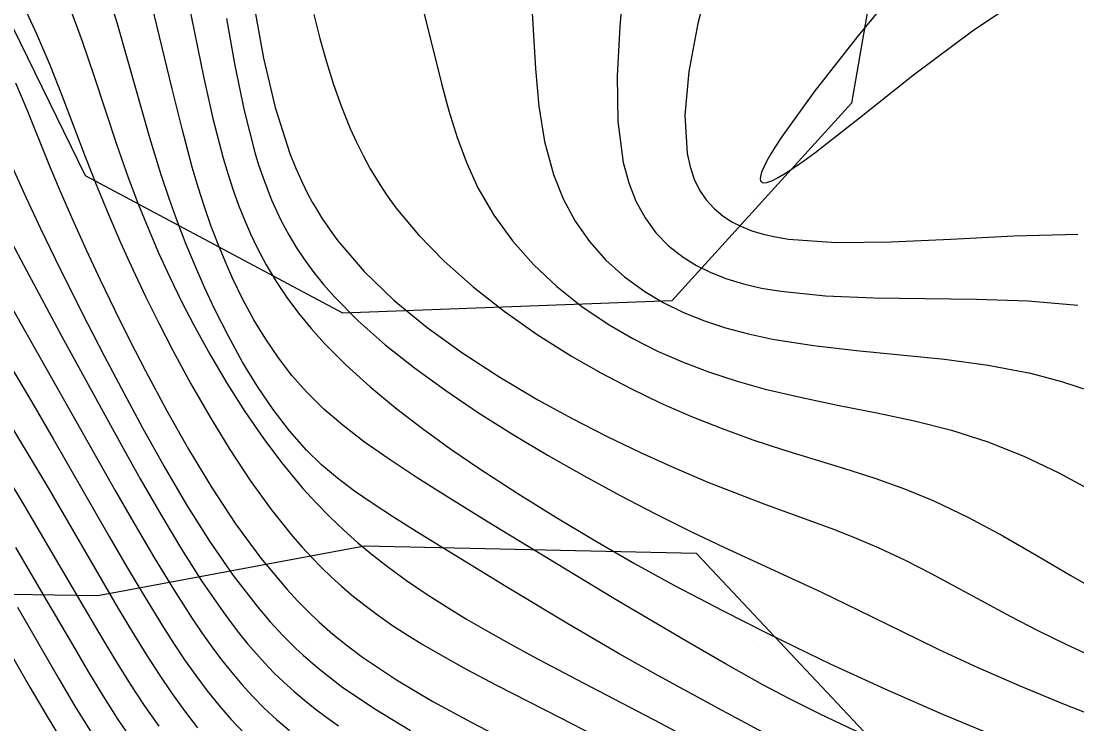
# Model space of a CAD drawing. Extents: x 2602990 to 2605851, y 618069 to 619180.
# Drawn here: x 2603263.62 to 2603287.24, y 618558.14 to 618573.87 of the extents above; entities that cross this region are included whole.
import ezdxf

# ---------------------------------------------------------------- set-up
doc = ezdxf.new("R2010")
doc.units = 0
for name, color, linetype in [('DTM Contours Major', 7, 'Continuous'), ('DTM Contours Minor', 7, 'Continuous'), ('Exist DTM Crownline', 7, 'Continuous'), ('Exist DTM QL2 LIDAR Elevation Point', 7, 'Continuous'), ('Exist Roads EOP', 7, 'Continuous'), ('PH Exist DTM Obscure Area', 7, 'Continuous')]:
    doc.layers.add(name, color=color, linetype=linetype)

msp = doc.modelspace()

# ---------------------------------------------------------------- linework, layer by layer
at = {"layer": 'DTM Contours Major'}
for points in [[(2603268.828, 618574.201), (2603269.038, 618573.042), (2603269.298, 618571.936), (2603269.627, 618570.908), (2603269.752, 618570.596), (2603269.886, 618570.294), (2603270.032, 618570.001), (2603270.132, 618569.819), (2603270.237, 618569.64), (2603270.346, 618569.464), (2603270.461, 618569.29), (2603270.581, 618569.12), (2603270.706, 618568.952), (2603271.295, 618568.267), (2603271.966, 618567.621), (2603272.705, 618567.012), (2603273.497, 618566.439), (2603274.328, 618565.901), (2603275.181, 618565.397), (2603275.946, 618564.978), (2603276.714, 618564.584), (2603277.479, 618564.215), (2603278.237, 618563.873), (2603278.984, 618563.557), (2603279.716, 618563.267), (2603280.255, 618563.065), (2603281.303, 618562.683), (2603281.814, 618562.492), (2603282.316, 618562.293), (2603282.812, 618562.082), (2603283.397, 618561.806), (2603283.979, 618561.51), (2603285.75, 618560.556), (2603286.365, 618560.236), (2603286.991, 618559.929), (2603287.638, 618559.633)], [(2603262.638, 618568.804), (2603264.847, 618564.915), (2603265.73, 618563.35), (2603266.166, 618562.59), (2603266.597, 618561.856), (2603267.024, 618561.156), (2603267.446, 618560.501), (2603267.663, 618560.179), (2603267.882, 618559.871), (2603268.102, 618559.576), (2603268.327, 618559.294), (2603268.557, 618559.023), (2603268.794, 618558.763), (2603269.057, 618558.498), (2603269.331, 618558.243), (2603269.618, 618557.996)]]:
    msp.add_lwpolyline(points, dxfattribs=at)
at = {"layer": 'DTM Contours Minor'}
for points in [[(2603277.112, 618574.918), (2603277.014, 618573.754), (2603276.957, 618572.647), (2603276.972, 618571.623), (2603277.09, 618570.709), (2603277.211, 618570.254), (2603277.374, 618569.841), (2603277.578, 618569.469), (2603277.822, 618569.137), (2603278.105, 618568.844), (2603278.428, 618568.588), (2603278.727, 618568.404), (2603279.052, 618568.244), (2603279.404, 618568.107), (2603279.781, 618567.993), (2603280.184, 618567.899), (2603280.613, 618567.825), (2603281.613, 618567.724), (2603282.698, 618567.679), (2603284.996, 618567.651), (2603286.147, 618567.611), (2603287.26, 618567.516)], [(2603279.051, 618574.941), (2603278.759, 618573.82), (2603278.555, 618572.748), (2603278.466, 618571.764), (2603278.518, 618570.907), (2603278.584, 618570.609), (2603278.677, 618570.338), (2603278.798, 618570.092), (2603278.946, 618569.871), (2603279.122, 618569.675), (2603279.327, 618569.504), (2603279.52, 618569.381), (2603279.733, 618569.273), (2603279.967, 618569.181), (2603280.22, 618569.104), (2603280.494, 618569.042), (2603280.787, 618568.993), (2603281.855, 618568.915), (2603283.082, 618568.929), (2603284.422, 618568.992), (2603285.831, 618569.065), (2603287.263, 618569.105)], [(2603283.475, 618574.915), (2603282.333, 618573.526), (2603281.357, 618572.283), (2603280.63, 618571.276), (2603280.501, 618571.078), (2603280.391, 618570.9), (2603280.302, 618570.742), (2603280.234, 618570.606), (2603280.186, 618570.49), (2603280.16, 618570.397), (2603280.155, 618570.34), (2603280.164, 618570.297), (2603280.174, 618570.281), (2603280.2, 618570.261), (2603280.235, 618570.253), (2603280.304, 618570.261), (2603280.414, 618570.3), (2603280.553, 618570.369), (2603280.719, 618570.467), (2603280.912, 618570.593), (2603281.131, 618570.747), (2603281.374, 618570.927), (2603282.376, 618571.711), (2603283.587, 618572.668), (2603284.936, 618573.678), (2603286.354, 618574.622)], [(2603272.452, 618562.452), (2603271.948, 618562.77), (2603271.492, 618563.066), (2603271.077, 618563.352), (2603270.695, 618563.64), (2603270.338, 618563.943), (2603270, 618564.271), (2603269.619, 618564.701), (2603269.254, 618565.177), (2603268.904, 618565.693), (2603268.57, 618566.242), (2603268.253, 618566.818), (2603267.952, 618567.415), (2603267.728, 618567.892), (2603267.515, 618568.378), (2603267.311, 618568.875), (2603267.116, 618569.382), (2603266.93, 618569.901), (2603266.753, 618570.432), (2603266.499, 618571.261), (2603266.013, 618572.97), (2603265.763, 618573.832), (2603265.498, 618574.688)], [(2603267.297, 618574.612), (2603267.699, 618572.633), (2603267.908, 618571.692), (2603268.137, 618570.806), (2603268.245, 618570.442), (2603268.36, 618570.091), (2603268.482, 618569.752), (2603268.612, 618569.425), (2603268.751, 618569.108), (2603268.898, 618568.8), (2603269.102, 618568.418), (2603269.323, 618568.048), (2603269.563, 618567.689), (2603269.823, 618567.338), (2603270.103, 618566.995), (2603270.405, 618566.658), (2603270.89, 618566.171), (2603271.419, 618565.692), (2603271.99, 618565.22), (2603272.596, 618564.754), (2603273.234, 618564.294), (2603273.899, 618563.839), (2603274.727, 618563.299), (2603275.58, 618562.767), (2603276.454, 618562.246), (2603277.342, 618561.737), (2603278.237, 618561.244), (2603279.325, 618560.671), (2603280.283, 618560.186), (2603281.229, 618559.724), (2603281.72, 618559.491), (2603282.941, 618558.93), (2603284.235, 618558.364), (2603285.58, 618557.805)], [(2603272.468, 618574.673), (2603272.704, 618573.765), (2603273.023, 618572.479), (2603273.19, 618571.862), (2603273.374, 618571.264), (2603273.587, 618570.69), (2603273.838, 618570.14), (2603274.192, 618569.53), (2603274.608, 618568.958), (2603275.079, 618568.426), (2603275.6, 618567.934), (2603276.166, 618567.484), (2603276.771, 618567.076), (2603277.302, 618566.768), (2603277.855, 618566.489), (2603278.429, 618566.237), (2603279.023, 618566.012), (2603279.635, 618565.813), (2603280.264, 618565.637), (2603281.083, 618565.445), (2603281.92, 618565.273), (2603282.763, 618565.105), (2603283.606, 618564.924), (2603284.438, 618564.714), (2603285.25, 618564.458), (2603286.05, 618564.138), (2603286.822, 618563.771), (2603287.57, 618563.371)], [(2603275.022, 618574.564), (2603275.071, 618573.674), (2603275.124, 618572.805), (2603275.204, 618571.968), (2603275.331, 618571.176), (2603275.525, 618570.438), (2603275.742, 618569.895), (2603276.012, 618569.395), (2603276.333, 618568.938), (2603276.702, 618568.523), (2603277.116, 618568.151), (2603277.573, 618567.821), (2603277.985, 618567.577), (2603278.423, 618567.361), (2603278.888, 618567.172), (2603279.377, 618567.009), (2603279.892, 618566.87), (2603280.43, 618566.754), (2603281.347, 618566.609), (2603282.307, 618566.501), (2603283.291, 618566.406), (2603284.281, 618566.304), (2603285.258, 618566.173), (2603286.205, 618565.991), (2603286.894, 618565.809), (2603287.559, 618565.593)], [(2603263.64, 618574.283), (2603263.963, 618573.586), (2603264.258, 618572.89), (2603264.534, 618572.196), (2603265.058, 618570.821), (2603265.323, 618570.142), (2603265.576, 618569.527), (2603265.839, 618568.917), (2603266.114, 618568.312), (2603266.4, 618567.711), (2603266.696, 618567.113), (2603267.004, 618566.518), (2603267.415, 618565.758), (2603267.843, 618565.011), (2603268.286, 618564.287), (2603268.742, 618563.594), (2603269.21, 618562.944), (2603269.688, 618562.346), (2603269.901, 618562.1), (2603270.118, 618561.866), (2603270.336, 618561.642), (2603270.559, 618561.429), (2603270.785, 618561.224), (2603271.016, 618561.027), (2603271.311, 618560.792), (2603271.615, 618560.567), (2603271.929, 618560.349), (2603272.253, 618560.138), (2603272.589, 618559.931), (2603272.938, 618559.726), (2603273.577, 618559.369), (2603274.253, 618559.01), (2603275.689, 618558.276), (2603276.44, 618557.894)], [(2603264.701, 618574.194), (2603264.979, 618573.425), (2603265.241, 618572.652), (2603265.75, 618571.119), (2603266.013, 618570.37), (2603266.229, 618569.798), (2603266.455, 618569.237), (2603266.692, 618568.686), (2603266.94, 618568.144), (2603267.2, 618567.61), (2603267.47, 618567.084), (2603267.835, 618566.418), (2603268.217, 618565.767), (2603268.618, 618565.136), (2603269.036, 618564.53), (2603269.471, 618563.955), (2603269.921, 618563.415), (2603270.219, 618563.089), (2603270.523, 618562.779), (2603270.834, 618562.482), (2603271.153, 618562.199), (2603271.478, 618561.928), (2603271.812, 618561.667), (2603272.238, 618561.355), (2603272.676, 618561.057), (2603273.125, 618560.768), (2603273.584, 618560.489), (2603274.053, 618560.217), (2603274.531, 618559.949), (2603275.077, 618559.654), (2603276.195, 618559.066), (2603277.924, 618558.164), (2603279.209, 618557.474)], [(2603273.199, 618563.199), (2603272.48, 618563.654), (2603271.851, 618564.066), (2603271.302, 618564.449), (2603270.819, 618564.819), (2603270.389, 618565.189), (2603270, 618565.574), (2603269.675, 618565.944), (2603269.372, 618566.337), (2603269.09, 618566.752), (2603268.825, 618567.188), (2603268.579, 618567.643), (2603268.348, 618568.118), (2603268.179, 618568.5), (2603268.018, 618568.894), (2603267.864, 618569.3), (2603267.718, 618569.719), (2603267.579, 618570.153), (2603267.446, 618570.601), (2603267.216, 618571.459), (2603266.996, 618572.356), (2603266.551, 618574.209)], [(2603268.21, 618573.928), (2603268.398, 618572.875), (2603268.606, 618571.869), (2603268.846, 618570.934), (2603268.931, 618570.656), (2603269.022, 618570.386), (2603269.118, 618570.125), (2603269.22, 618569.872), (2603269.329, 618569.626), (2603269.445, 618569.387), (2603269.605, 618569.09), (2603269.778, 618568.801), (2603269.965, 618568.52), (2603270.167, 618568.246), (2603270.384, 618567.977), (2603270.617, 618567.711), (2603271.157, 618567.165), (2603271.761, 618566.631), (2603272.418, 618566.11), (2603273.119, 618565.602), (2603273.854, 618565.108), (2603274.614, 618564.629), (2603275.411, 618564.152), (2603276.216, 618563.693), (2603277.019, 618563.256), (2603277.813, 618562.842), (2603278.588, 618562.455), (2603279.337, 618562.096), (2603281.51, 618561.1), (2603282.355, 618560.691), (2603283.682, 618560.038), (2603284.155, 618559.81), (2603285.023, 618559.408), (2603285.946, 618559.001), (2603286.917, 618558.598), (2603287.927, 618558.208)], [(2603270.165, 618574.018), (2603270.299, 618573.482), (2603270.446, 618572.96), (2603270.607, 618572.451), (2603270.785, 618571.955), (2603270.982, 618571.471), (2603271.12, 618571.165), (2603271.269, 618570.864), (2603271.429, 618570.567), (2603271.604, 618570.273), (2603271.794, 618569.983), (2603272.002, 618569.695), (2603272.506, 618569.088), (2603273.085, 618568.497), (2603273.729, 618567.925), (2603274.426, 618567.377), (2603275.164, 618566.858), (2603275.932, 618566.373), (2603276.588, 618565.997), (2603277.256, 618565.647), (2603277.932, 618565.323), (2603278.615, 618565.025), (2603279.302, 618564.752), (2603279.992, 618564.503), (2603280.677, 618564.279), (2603282.041, 618563.859), (2603282.716, 618563.641), (2603283.384, 618563.403), (2603284.042, 618563.134), (2603284.816, 618562.763), (2603285.581, 618562.35), (2603286.341, 618561.911), (2603287.104, 618561.465), (2603287.875, 618561.027)], [(2603263.492, 618572.49), (2603263.741, 618571.896), (2603264.231, 618570.689), (2603264.484, 618570.079), (2603264.77, 618569.417), (2603265.07, 618568.751), (2603265.383, 618568.08), (2603265.71, 618567.406), (2603266.05, 618566.727), (2603266.402, 618566.045), (2603266.872, 618565.165), (2603267.364, 618564.291), (2603267.878, 618563.439), (2603268.415, 618562.622), (2603268.978, 618561.854), (2603269.566, 618561.149), (2603269.799, 618560.899), (2603270.036, 618560.658), (2603270.28, 618560.428), (2603270.593, 618560.154), (2603270.918, 618559.892), (2603271.256, 618559.639), (2603272.014, 618559.132), (2603272.827, 618558.648), (2603273.685, 618558.181), (2603274.576, 618557.721)], [(2603263.258, 618570.959), (2603263.727, 618569.918), (2603264.047, 618569.232), (2603264.384, 618568.534), (2603264.735, 618567.825), (2603265.1, 618567.107), (2603265.475, 618566.382), (2603265.861, 618565.649), (2603266.333, 618564.772), (2603266.817, 618563.901), (2603267.316, 618563.05), (2603267.83, 618562.233), (2603268.361, 618561.462), (2603268.91, 618560.753), (2603269.187, 618560.43), (2603269.472, 618560.124), (2603269.765, 618559.833), (2603269.926, 618559.684), (2603270.258, 618559.396), (2603270.607, 618559.119), (2603270.788, 618558.984), (2603271.529, 618558.48), (2603272.33, 618557.996)], [(2603263.351, 618569.024), (2603263.729, 618568.303), (2603264.529, 618566.812), (2603265.823, 618564.452), (2603266.283, 618563.629), (2603266.744, 618562.827), (2603267.207, 618562.056), (2603267.67, 618561.327), (2603268.135, 618560.653), (2603268.319, 618560.403), (2603268.504, 618560.163), (2603268.691, 618559.932), (2603268.881, 618559.71), (2603269.075, 618559.496), (2603269.274, 618559.29), (2603269.493, 618559.078), (2603269.72, 618558.873), (2603269.955, 618558.674), (2603270.199, 618558.48), (2603270.454, 618558.29), (2603270.719, 618558.103)], [(2603263.354, 618566.188), (2603263.846, 618565.358), (2603264.333, 618564.525), (2603265.589, 618562.336), (2603265.992, 618561.641), (2603266.389, 618560.973), (2603266.779, 618560.338), (2603267.026, 618559.952), (2603267.273, 618559.581), (2603267.522, 618559.226), (2603267.776, 618558.886), (2603268.037, 618558.56), (2603268.309, 618558.249), (2603268.611, 618557.932)], [(2603263.273, 618565), (2603263.82, 618564.1), (2603264.242, 618563.388), (2603265.789, 618560.729), (2603266.153, 618560.122), (2603266.427, 618559.678), (2603266.703, 618559.249), (2603266.982, 618558.837), (2603267.269, 618558.44), (2603267.566, 618558.059)], [(2603263.31, 618563.65), (2603263.683, 618563.034), (2603264.403, 618561.811), (2603265.099, 618560.616), (2603265.442, 618560.036), (2603265.747, 618559.529), (2603266.055, 618559.035), (2603266.369, 618558.556), (2603266.694, 618558.091)], [(2603288.298, 618555.555), (2603287.084, 618555.995), (2603285.906, 618556.448), (2603284.789, 618556.899), (2603283.76, 618557.333), (2603282.846, 618557.733), (2603282.124, 618558.062), (2603281.497, 618558.36), (2603280.792, 618558.713), (2603280.213, 618559.02), (2603279.377, 618559.487), (2603278.487, 618560), (2603276.882, 618560.954), (2603274.959, 618562.114), (2603274.029, 618562.684), (2603273.199, 618563.199)], [(2603287.739, 618554.504), (2603286.817, 618554.861), (2603285.912, 618555.23), (2603285.033, 618555.604), (2603284.188, 618555.98), (2603283.529, 618556.284), (2603282.898, 618556.585), (2603282.294, 618556.88), (2603281.719, 618557.168), (2603280.65, 618557.72), (2603279.303, 618558.441), (2603277.881, 618559.216), (2603276.997, 618559.714), (2603275.864, 618560.375), (2603274.46, 618561.219), (2603272.452, 618562.452)], [(2603263.49, 618562.094), (2603264.134, 618560.996), (2603264.769, 618559.904), (2603265.1, 618559.342), (2603265.436, 618558.789), (2603265.781, 618558.246), (2603266.14, 618557.717)], [(2603263.531, 618560.756), (2603264.456, 618559.153), (2603264.818, 618558.544), (2603265.192, 618557.941)], [(2603263.186, 618560.062), (2603263.813, 618558.965), (2603264.197, 618558.306), (2603264.599, 618557.644)]]:
    msp.add_lwpolyline(points, dxfattribs=at)
at = {"layer": 'Exist DTM Crownline'}
msp.add_spline([(2603233.488, 618380.754), (2603285.185, 618400.095), (2603335.457, 618418.629), (2603390.812, 618439.069), (2603440.087, 618457.325), (2603493.996, 618477.231), (2603542.655, 618495.301), (2603600.808, 618516.867), (2603653.659, 618536.362), (2603706.222, 618555.742), (2603764.811, 618577.593), (2603823.52, 618599.847), (2603878.564, 618620.56), (2603937.951, 618643.078), (2603997.369, 618665.789), (2604036.209, 618680.665), (2604055.311, 618688.017)], degree=3, dxfattribs=at)
at = {"layer": 'Exist DTM QL2 LIDAR Elevation Point'}
for p, q in [((2603270, 618570), (2603270, 618570)), ((2603280, 618570), (2603280, 618570)), ((2603270, 618560), (2603270, 618560)), ((2603280, 618560), (2603280, 618560))]:
    msp.add_line(p, q, dxfattribs=at)
at = {"layer": 'Exist Roads EOP'}
for points in [[(2603230.17, 618389.98), (2603282.929, 618409.597), (2603332.773, 618427.868), (2603388.167, 618448.413), (2603437.203, 618466.721), (2603490.778, 618486.527), (2603539.039, 618504.558), (2603597.451, 618526.156), (2603651.053, 618545.972), (2603705.208, 618566.084), (2603762.02, 618587.183), (2603820.334, 618609.162), (2603876.341, 618629.99), (2603934.909, 618652.28), (2603996.409, 618675.568), (2604033.216, 618689.957), (2604052.01, 618697.199)], [(2604034.633, 618668.486), (2603984.89, 618650.123), (2603936.767, 618631.654), (2603888.195, 618613.335), (2603837.766, 618594.258), (2603782.918, 618573.705), (2603731.939, 618554.39), (2603671.126, 618532.171), (2603621.822, 618514.106), (2603561.545, 618491.877), (2603506.421, 618471.293), (2603452.163, 618451.33), (2603398.364, 618431.316), (2603341.431, 618410.355), (2603281.65, 618388.199), (2603223.033, 618366.475), (2603185.717, 618352.612)]]:
    msp.add_spline(points, degree=3, dxfattribs=at)
at = {"layer": 'PH Exist DTM Obscure Area'}
for points in [[(2603284.025, 618582.562), (2603282.198, 618572.038), (2603278.179, 618567.615), (2603270.817, 618567.333), (2603265.058, 618570.407), (2603261.979, 618576.703)], [(2603249.279, 618574.797), (2603249.442, 618569.149), (2603257.152, 618562.577), (2603259.493, 618561.106), (2603265.33, 618561.015), (2603271.3, 618562.128), (2603278.723, 618561.965), (2603283.521, 618556.866), (2603289.389, 618549.985), (2603299.201, 618545.179), (2603304.524, 618543.821), (2603312.833, 618543.147), (2603321.782, 618543.484), (2603327.12, 618545.108), (2603332.024, 618548.955), (2603336.315, 618557.184), (2603338.976, 618569.608), (2603342.869, 618574.284)]]:
    msp.add_lwpolyline(points, dxfattribs=at)

doc.saveas('drawing.dxf')
